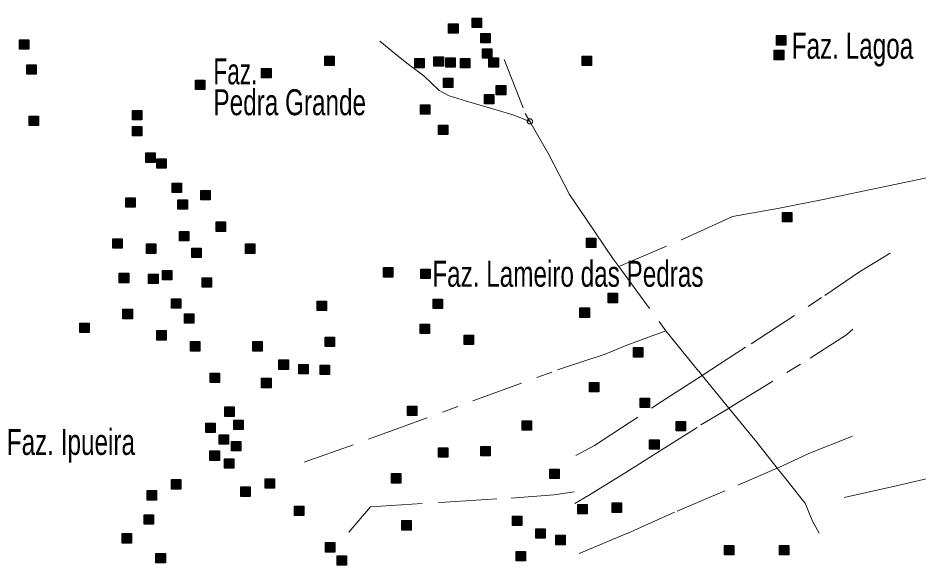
# Model space of a CAD drawing. Extents: x 445.4 to 500, y 8728.7 to 8784.
# Drawn here: x 462.95 to 468.51, y 8734.1 to 8737.46 of the extents above; entities that cross this region are included whole.
import ezdxf
from ezdxf.enums import TextEntityAlignment as Align

# ---------------------------------------------------------------- set-up
doc = ezdxf.new("R2010")
doc.units = 0
doc.header["$LTSCALE"] = 0.064
doc.header["$PDMODE"] = 32
doc.header["$PDSIZE"] = 0.032
doc.linetypes.add('DOT_DASHED', pattern=[7.7, 5, -1.2, 0.3, -1.2])
doc.layers.add('2', color=7, linetype='Continuous', lineweight=25)
doc.layers.add('22', color=7, linetype='DOT_DASHED', lineweight=13)
doc.layers.add('61', color=7, linetype='Continuous')

msp = doc.modelspace()

# ---------------------------------------------------------------- hatches: boundary and pattern name
at = {"layer": '2'}
for points in [[(465.7553, 8737.463), (465.8133, 8737.463), (465.8133, 8737.405), (465.7553, 8737.405)], [(465.6105, 8737.4268), (465.6685, 8737.4268), (465.6685, 8737.3688), (465.6105, 8737.3688)], [(462.9633, 8737.3282), (463.0213, 8737.3282), (463.0213, 8737.2702), (462.9633, 8737.2702)], [(465.8096, 8737.3679), (465.8676, 8737.3679), (465.8676, 8737.3099), (465.8096, 8737.3099)], [(467.6331, 8737.3544), (467.6911, 8737.3544), (467.6911, 8737.2964), (467.6331, 8737.2964)], [(465.8186, 8737.2729), (465.8766, 8737.2729), (465.8766, 8737.2149), (465.8186, 8737.2149)], [(464.8457, 8737.2276), (464.9037, 8737.2276), (464.9037, 8737.1696), (464.8457, 8737.1696)], [(465.52, 8737.2231), (465.578, 8737.2231), (465.578, 8737.1651), (465.52, 8737.1651)], [(465.5924, 8737.2185), (465.6504, 8737.2185), (465.6504, 8737.1605), (465.5924, 8737.1605)], [(465.8593, 8737.2185), (465.9173, 8737.2185), (465.9173, 8737.1605), (465.8593, 8737.1605)], [(466.434, 8737.2276), (466.492, 8737.2276), (466.492, 8737.1696), (466.434, 8737.1696)], [(467.6196, 8737.2638), (467.6776, 8737.2638), (467.6776, 8737.2058), (467.6196, 8737.2058)], [(463.0084, 8737.1753), (463.0664, 8737.1753), (463.0664, 8737.1173), (463.0084, 8737.1173)], [(465.4023, 8737.214), (465.4603, 8737.214), (465.4603, 8737.156), (465.4023, 8737.156)], [(465.6829, 8737.214), (465.7409, 8737.214), (465.7409, 8737.156), (465.6829, 8737.156)], [(464.4566, 8737.1516), (464.5146, 8737.1516), (464.5146, 8737.0936), (464.4566, 8737.0936)], [(464.0493, 8737.0792), (464.1073, 8737.0792), (464.1073, 8737.0212), (464.0493, 8737.0212)], [(465.5788, 8737.0918), (465.6368, 8737.0918), (465.6368, 8737.0338), (465.5788, 8737.0338)], [(465.9046, 8737.0465), (465.9626, 8737.0465), (465.9626, 8736.9885), (465.9046, 8736.9885)], [(465.8322, 8736.9922), (465.8902, 8736.9922), (465.8902, 8736.9342), (465.8322, 8736.9342)], [(463.6602, 8736.8935), (463.7182, 8736.8935), (463.7182, 8736.8355), (463.6602, 8736.8355)], [(465.4371, 8736.9272), (465.4951, 8736.9272), (465.4951, 8736.8692), (465.4371, 8736.8692)], [(463.0221, 8736.8573), (463.0801, 8736.8573), (463.0801, 8736.7993), (463.0221, 8736.7993)], [(463.6602, 8736.7939), (463.7182, 8736.7939), (463.7182, 8736.7359), (463.6602, 8736.7359)], [(465.5471, 8736.802), (465.6051, 8736.802), (465.6051, 8736.744), (465.5471, 8736.744)], [(463.7416, 8736.631), (463.7996, 8736.631), (463.7996, 8736.573), (463.7416, 8736.573)], [(463.8095, 8736.5947), (463.8675, 8736.5947), (463.8675, 8736.5367), (463.8095, 8736.5367)], [(463.9045, 8736.4453), (463.9625, 8736.4453), (463.9625, 8736.3873), (463.9045, 8736.3873)], [(464.081, 8736.4001), (464.139, 8736.4001), (464.139, 8736.3421), (464.081, 8736.3421)], [(463.6194, 8736.3548), (463.6774, 8736.3548), (463.6774, 8736.2968), (463.6194, 8736.2968)], [(463.9407, 8736.3412), (463.9987, 8736.3412), (463.9987, 8736.2832), (463.9407, 8736.2832)], [(467.6693, 8736.2632), (467.7273, 8736.2632), (467.7273, 8736.2052), (467.6693, 8736.2052)], [(464.176, 8736.2054), (464.234, 8736.2054), (464.234, 8736.1474), (464.176, 8736.1474)], [(463.9498, 8736.1465), (464.0078, 8736.1465), (464.0078, 8736.0885), (463.9498, 8736.0885)], [(466.4612, 8736.1048), (466.5192, 8736.1048), (466.5192, 8736.0468), (466.4612, 8736.0468)], [(463.538, 8736.1012), (463.596, 8736.1012), (463.596, 8736.0432), (463.538, 8736.0432)], [(463.7461, 8736.0695), (463.8041, 8736.0695), (463.8041, 8736.0115), (463.7461, 8736.0115)], [(464.357, 8736.0695), (464.415, 8736.0695), (464.415, 8736.0115), (464.357, 8736.0115)], [(464.0266, 8736.0433), (464.0846, 8736.0433), (464.0846, 8735.9853), (464.0266, 8735.9853)], [(463.5787, 8735.8885), (463.6367, 8735.8885), (463.6367, 8735.8305), (463.5787, 8735.8305)], [(463.7597, 8735.8839), (463.8177, 8735.8839), (463.8177, 8735.8259), (463.7597, 8735.8259)], [(463.8457, 8735.9066), (463.9037, 8735.9066), (463.9037, 8735.8486), (463.8457, 8735.8486)], [(465.2077, 8735.9237), (465.2657, 8735.9237), (465.2657, 8735.8657), (465.2077, 8735.8657)], [(465.4385, 8735.9146), (465.4965, 8735.9146), (465.4965, 8735.8566), (465.4385, 8735.8566)], [(464.09, 8735.8613), (464.148, 8735.8613), (464.148, 8735.8033), (464.09, 8735.8033)], [(463.9012, 8735.7308), (463.9592, 8735.7308), (463.9592, 8735.6728), (463.9012, 8735.6728)], [(464.7991, 8735.7164), (464.8571, 8735.7164), (464.8571, 8735.6584), (464.7991, 8735.6584)], [(465.5154, 8735.729), (465.5734, 8735.729), (465.5734, 8735.671), (465.5154, 8735.671)], [(466.5947, 8735.7652), (466.6527, 8735.7652), (466.6527, 8735.7072), (466.5947, 8735.7072)], [(463.6013, 8735.6666), (463.6593, 8735.6666), (463.6593, 8735.6086), (463.6013, 8735.6086)], [(466.4204, 8735.6747), (466.4784, 8735.6747), (466.4784, 8735.6167), (466.4204, 8735.6167)], [(463.9814, 8735.6394), (464.0394, 8735.6394), (464.0394, 8735.5814), (463.9814, 8735.5814)], [(463.3344, 8735.5806), (463.3924, 8735.5806), (463.3924, 8735.5226), (463.3344, 8735.5226)], [(465.434, 8735.5751), (465.492, 8735.5751), (465.492, 8735.5171), (465.434, 8735.5171)], [(463.8095, 8735.5353), (463.8675, 8735.5353), (463.8675, 8735.4773), (463.8095, 8735.4773)], [(464.8489, 8735.4946), (464.9069, 8735.4946), (464.9069, 8735.4366), (464.8489, 8735.4366)], [(465.7055, 8735.5072), (465.7635, 8735.5072), (465.7635, 8735.4492), (465.7055, 8735.4492)], [(464.0176, 8735.4674), (464.0756, 8735.4674), (464.0756, 8735.4094), (464.0176, 8735.4094)], [(464.4023, 8735.4674), (464.4603, 8735.4674), (464.4603, 8735.4094), (464.4023, 8735.4094)], [(466.7508, 8735.4302), (466.8088, 8735.4302), (466.8088, 8735.3722), (466.7508, 8735.3722)], [(464.5638, 8735.3542), (464.6218, 8735.3542), (464.6218, 8735.2962), (464.5638, 8735.2962)], [(464.686, 8735.327), (464.744, 8735.327), (464.744, 8735.269), (464.686, 8735.269)], [(464.1398, 8735.2727), (464.1978, 8735.2727), (464.1978, 8735.2147), (464.1398, 8735.2147)], [(464.8172, 8735.3225), (464.8752, 8735.3225), (464.8752, 8735.2645), (464.8172, 8735.2645)], [(464.4566, 8735.241), (464.5146, 8735.241), (464.5146, 8735.183), (464.4566, 8735.183)], [(466.4793, 8735.2152), (466.5373, 8735.2152), (466.5373, 8735.1572), (466.4793, 8735.1572)], [(466.7915, 8735.1196), (466.8495, 8735.1196), (466.8495, 8735.0616), (466.7915, 8735.0616)], [(464.2303, 8735.0645), (464.2883, 8735.0645), (464.2883, 8735.0065), (464.2303, 8735.0065)], [(465.3571, 8735.0698), (465.4151, 8735.0698), (465.4151, 8735.0118), (465.3571, 8735.0118)], [(464.1127, 8734.9649), (464.1707, 8734.9649), (464.1707, 8734.9069), (464.1127, 8734.9069)], [(464.2846, 8734.983), (464.3426, 8734.983), (464.3426, 8734.925), (464.2846, 8734.925)], [(466.063, 8734.9792), (466.121, 8734.9792), (466.121, 8734.9212), (466.063, 8734.9212)], [(467.0132, 8734.9747), (467.0712, 8734.9747), (467.0712, 8734.9167), (467.0132, 8734.9167)], [(464.1941, 8734.8924), (464.2521, 8734.8924), (464.2521, 8734.8344), (464.1941, 8734.8344)], [(464.271, 8734.8517), (464.329, 8734.8517), (464.329, 8734.7937), (464.271, 8734.7937)], [(466.8503, 8734.8615), (466.9083, 8734.8615), (466.9083, 8734.8035), (466.8503, 8734.8035)], [(464.1382, 8734.7928), (464.1962, 8734.7928), (464.1962, 8734.7348), (464.1382, 8734.7348)], [(465.5471, 8734.8117), (465.6051, 8734.8117), (465.6051, 8734.7537), (465.5471, 8734.7537)], [(465.8096, 8734.8208), (465.8676, 8734.8208), (465.8676, 8734.7628), (465.8096, 8734.7628)], [(464.228, 8734.7445), (464.286, 8734.7445), (464.286, 8734.6865), (464.228, 8734.6865)], [(466.2349, 8734.6804), (466.2929, 8734.6804), (466.2929, 8734.6224), (466.2349, 8734.6224)], [(463.9, 8734.6162), (463.958, 8734.6162), (463.958, 8734.5582), (463.9, 8734.5582)], [(464.4778, 8734.6208), (464.5358, 8734.6208), (464.5358, 8734.5628), (464.4778, 8734.5628)], [(465.2575, 8734.6532), (465.3155, 8734.6532), (465.3155, 8734.5952), (465.2575, 8734.5952)], [(463.7507, 8734.5483), (463.8087, 8734.5483), (463.8087, 8734.4903), (463.7507, 8734.4903)], [(464.3285, 8734.571), (464.3865, 8734.571), (464.3865, 8734.513), (464.3285, 8734.513)], [(464.6588, 8734.4533), (464.7168, 8734.4533), (464.7168, 8734.3953), (464.6588, 8734.3953)], [(466.4069, 8734.4631), (466.4649, 8734.4631), (466.4649, 8734.4051), (466.4069, 8734.4051)], [(466.6195, 8734.4721), (466.6775, 8734.4721), (466.6775, 8734.4141), (466.6195, 8734.4141)], [(463.7326, 8734.3989), (463.7906, 8734.3989), (463.7906, 8734.3409), (463.7326, 8734.3409)], [(466.0041, 8734.3907), (466.0621, 8734.3907), (466.0621, 8734.3327), (466.0041, 8734.3327)], [(465.3209, 8734.3635), (465.3789, 8734.3635), (465.3789, 8734.3055), (465.3209, 8734.3055)], [(463.5968, 8734.283), (463.6548, 8734.283), (463.6548, 8734.225), (463.5968, 8734.225)], [(466.1489, 8734.3137), (466.2069, 8734.3137), (466.2069, 8734.2557), (466.1489, 8734.2557)], [(466.2711, 8734.2729), (466.3291, 8734.2729), (466.3291, 8734.2149), (466.2711, 8734.2149)], [(464.8503, 8734.2277), (464.9083, 8734.2277), (464.9083, 8734.1697), (464.8503, 8734.1697)], [(463.805, 8734.1607), (463.863, 8734.1607), (463.863, 8734.1027), (463.805, 8734.1027)], [(466.0268, 8734.1733), (466.0848, 8734.1733), (466.0848, 8734.1153), (466.0268, 8734.1153)], [(467.3119, 8734.2096), (467.3699, 8734.2096), (467.3699, 8734.1516), (467.3119, 8734.1516)], [(467.6512, 8734.2096), (467.7092, 8734.2096), (467.7092, 8734.1516), (467.6512, 8734.1516)], [(464.9227, 8734.1462), (464.9807, 8734.1462), (464.9807, 8734.0882), (464.9227, 8734.0882)]]:
    msp.add_hatch(color=256, dxfattribs=at).paths.add_polyline_path(points)

# ---------------------------------------------------------------- linework, layer by layer
for points in [[(465.7553, 8737.463), (465.8133, 8737.463), (465.8133, 8737.405), (465.7553, 8737.405)], [(465.6105, 8737.4268), (465.6685, 8737.4268), (465.6685, 8737.3688), (465.6105, 8737.3688)], [(462.9633, 8737.3282), (463.0213, 8737.3282), (463.0213, 8737.2702), (462.9633, 8737.2702)], [(465.8096, 8737.3679), (465.8676, 8737.3679), (465.8676, 8737.3099), (465.8096, 8737.3099)], [(467.6331, 8737.3544), (467.6911, 8737.3544), (467.6911, 8737.2964), (467.6331, 8737.2964)], [(465.8186, 8737.2729), (465.8766, 8737.2729), (465.8766, 8737.2149), (465.8186, 8737.2149)], [(464.8457, 8737.2276), (464.9037, 8737.2276), (464.9037, 8737.1696), (464.8457, 8737.1696)], [(465.52, 8737.2231), (465.578, 8737.2231), (465.578, 8737.1651), (465.52, 8737.1651)], [(465.5924, 8737.2185), (465.6504, 8737.2185), (465.6504, 8737.1605), (465.5924, 8737.1605)], [(465.8593, 8737.2185), (465.9173, 8737.2185), (465.9173, 8737.1605), (465.8593, 8737.1605)], [(466.434, 8737.2276), (466.492, 8737.2276), (466.492, 8737.1696), (466.434, 8737.1696)], [(467.6196, 8737.2638), (467.6776, 8737.2638), (467.6776, 8737.2058), (467.6196, 8737.2058)], [(463.0084, 8737.1753), (463.0664, 8737.1753), (463.0664, 8737.1173), (463.0084, 8737.1173)], [(465.4023, 8737.214), (465.4603, 8737.214), (465.4603, 8737.156), (465.4023, 8737.156)], [(465.6829, 8737.214), (465.7409, 8737.214), (465.7409, 8737.156), (465.6829, 8737.156)], [(464.4566, 8737.1516), (464.5146, 8737.1516), (464.5146, 8737.0936), (464.4566, 8737.0936)], [(464.0493, 8737.0792), (464.1073, 8737.0792), (464.1073, 8737.0212), (464.0493, 8737.0212)], [(465.5788, 8737.0918), (465.6368, 8737.0918), (465.6368, 8737.0338), (465.5788, 8737.0338)], [(465.9046, 8737.0465), (465.9626, 8737.0465), (465.9626, 8736.9885), (465.9046, 8736.9885)], [(465.8322, 8736.9922), (465.8902, 8736.9922), (465.8902, 8736.9342), (465.8322, 8736.9342)], [(463.6602, 8736.8935), (463.7182, 8736.8935), (463.7182, 8736.8355), (463.6602, 8736.8355)], [(465.4371, 8736.9272), (465.4951, 8736.9272), (465.4951, 8736.8692), (465.4371, 8736.8692)], [(463.0221, 8736.8573), (463.0801, 8736.8573), (463.0801, 8736.7993), (463.0221, 8736.7993)], [(463.6602, 8736.7939), (463.7182, 8736.7939), (463.7182, 8736.7359), (463.6602, 8736.7359)], [(465.5471, 8736.802), (465.6051, 8736.802), (465.6051, 8736.744), (465.5471, 8736.744)], [(463.7416, 8736.631), (463.7996, 8736.631), (463.7996, 8736.573), (463.7416, 8736.573)], [(463.8095, 8736.5947), (463.8675, 8736.5947), (463.8675, 8736.5367), (463.8095, 8736.5367)], [(463.9045, 8736.4453), (463.9625, 8736.4453), (463.9625, 8736.3873), (463.9045, 8736.3873)], [(464.081, 8736.4001), (464.139, 8736.4001), (464.139, 8736.3421), (464.081, 8736.3421)], [(463.6194, 8736.3548), (463.6774, 8736.3548), (463.6774, 8736.2968), (463.6194, 8736.2968)], [(463.9407, 8736.3412), (463.9987, 8736.3412), (463.9987, 8736.2832), (463.9407, 8736.2832)], [(467.6693, 8736.2632), (467.7273, 8736.2632), (467.7273, 8736.2052), (467.6693, 8736.2052)], [(464.176, 8736.2054), (464.234, 8736.2054), (464.234, 8736.1474), (464.176, 8736.1474)], [(463.9498, 8736.1465), (464.0078, 8736.1465), (464.0078, 8736.0885), (463.9498, 8736.0885)], [(466.4612, 8736.1048), (466.5192, 8736.1048), (466.5192, 8736.0468), (466.4612, 8736.0468)], [(463.538, 8736.1012), (463.596, 8736.1012), (463.596, 8736.0432), (463.538, 8736.0432)], [(463.7461, 8736.0695), (463.8041, 8736.0695), (463.8041, 8736.0115), (463.7461, 8736.0115)], [(464.357, 8736.0695), (464.415, 8736.0695), (464.415, 8736.0115), (464.357, 8736.0115)], [(464.0266, 8736.0433), (464.0846, 8736.0433), (464.0846, 8735.9853), (464.0266, 8735.9853)], [(463.5787, 8735.8885), (463.6367, 8735.8885), (463.6367, 8735.8305), (463.5787, 8735.8305)], [(463.7597, 8735.8839), (463.8177, 8735.8839), (463.8177, 8735.8259), (463.7597, 8735.8259)], [(463.8457, 8735.9066), (463.9037, 8735.9066), (463.9037, 8735.8486), (463.8457, 8735.8486)], [(465.2077, 8735.9237), (465.2657, 8735.9237), (465.2657, 8735.8657), (465.2077, 8735.8657)], [(465.4385, 8735.9146), (465.4965, 8735.9146), (465.4965, 8735.8566), (465.4385, 8735.8566)], [(464.09, 8735.8613), (464.148, 8735.8613), (464.148, 8735.8033), (464.09, 8735.8033)], [(463.9012, 8735.7308), (463.9592, 8735.7308), (463.9592, 8735.6728), (463.9012, 8735.6728)], [(464.7991, 8735.7164), (464.8571, 8735.7164), (464.8571, 8735.6584), (464.7991, 8735.6584)], [(465.5154, 8735.729), (465.5734, 8735.729), (465.5734, 8735.671), (465.5154, 8735.671)], [(466.5947, 8735.7652), (466.6527, 8735.7652), (466.6527, 8735.7072), (466.5947, 8735.7072)], [(463.6013, 8735.6666), (463.6593, 8735.6666), (463.6593, 8735.6086), (463.6013, 8735.6086)], [(466.4204, 8735.6747), (466.4784, 8735.6747), (466.4784, 8735.6167), (466.4204, 8735.6167)], [(463.9814, 8735.6394), (464.0394, 8735.6394), (464.0394, 8735.5814), (463.9814, 8735.5814)], [(463.3344, 8735.5806), (463.3924, 8735.5806), (463.3924, 8735.5226), (463.3344, 8735.5226)], [(465.434, 8735.5751), (465.492, 8735.5751), (465.492, 8735.5171), (465.434, 8735.5171)], [(463.8095, 8735.5353), (463.8675, 8735.5353), (463.8675, 8735.4773), (463.8095, 8735.4773)], [(464.8489, 8735.4946), (464.9069, 8735.4946), (464.9069, 8735.4366), (464.8489, 8735.4366)], [(465.7055, 8735.5072), (465.7635, 8735.5072), (465.7635, 8735.4492), (465.7055, 8735.4492)], [(464.0176, 8735.4674), (464.0756, 8735.4674), (464.0756, 8735.4094), (464.0176, 8735.4094)], [(464.4023, 8735.4674), (464.4603, 8735.4674), (464.4603, 8735.4094), (464.4023, 8735.4094)], [(466.7508, 8735.4302), (466.8088, 8735.4302), (466.8088, 8735.3722), (466.7508, 8735.3722)], [(464.5638, 8735.3542), (464.6218, 8735.3542), (464.6218, 8735.2962), (464.5638, 8735.2962)], [(464.686, 8735.327), (464.744, 8735.327), (464.744, 8735.269), (464.686, 8735.269)], [(464.1398, 8735.2727), (464.1978, 8735.2727), (464.1978, 8735.2147), (464.1398, 8735.2147)], [(464.8172, 8735.3225), (464.8752, 8735.3225), (464.8752, 8735.2645), (464.8172, 8735.2645)], [(464.4566, 8735.241), (464.5146, 8735.241), (464.5146, 8735.183), (464.4566, 8735.183)], [(466.4793, 8735.2152), (466.5373, 8735.2152), (466.5373, 8735.1572), (466.4793, 8735.1572)], [(466.7915, 8735.1196), (466.8495, 8735.1196), (466.8495, 8735.0616), (466.7915, 8735.0616)], [(464.2303, 8735.0645), (464.2883, 8735.0645), (464.2883, 8735.0065), (464.2303, 8735.0065)], [(465.3571, 8735.0698), (465.4151, 8735.0698), (465.4151, 8735.0118), (465.3571, 8735.0118)], [(464.1127, 8734.9649), (464.1707, 8734.9649), (464.1707, 8734.9069), (464.1127, 8734.9069)], [(464.2846, 8734.983), (464.3426, 8734.983), (464.3426, 8734.925), (464.2846, 8734.925)], [(466.063, 8734.9792), (466.121, 8734.9792), (466.121, 8734.9212), (466.063, 8734.9212)], [(467.0132, 8734.9747), (467.0712, 8734.9747), (467.0712, 8734.9167), (467.0132, 8734.9167)], [(464.1941, 8734.8924), (464.2521, 8734.8924), (464.2521, 8734.8344), (464.1941, 8734.8344)], [(464.271, 8734.8517), (464.329, 8734.8517), (464.329, 8734.7937), (464.271, 8734.7937)], [(466.8503, 8734.8615), (466.9083, 8734.8615), (466.9083, 8734.8035), (466.8503, 8734.8035)], [(464.1382, 8734.7928), (464.1962, 8734.7928), (464.1962, 8734.7348), (464.1382, 8734.7348)], [(465.5471, 8734.8117), (465.6051, 8734.8117), (465.6051, 8734.7537), (465.5471, 8734.7537)], [(465.8096, 8734.8208), (465.8676, 8734.8208), (465.8676, 8734.7628), (465.8096, 8734.7628)], [(464.228, 8734.7445), (464.286, 8734.7445), (464.286, 8734.6865), (464.228, 8734.6865)], [(466.2349, 8734.6804), (466.2929, 8734.6804), (466.2929, 8734.6224), (466.2349, 8734.6224)], [(463.9, 8734.6162), (463.958, 8734.6162), (463.958, 8734.5582), (463.9, 8734.5582)], [(464.4778, 8734.6208), (464.5358, 8734.6208), (464.5358, 8734.5628), (464.4778, 8734.5628)], [(465.2575, 8734.6532), (465.3155, 8734.6532), (465.3155, 8734.5952), (465.2575, 8734.5952)], [(463.7507, 8734.5483), (463.8087, 8734.5483), (463.8087, 8734.4903), (463.7507, 8734.4903)], [(464.3285, 8734.571), (464.3865, 8734.571), (464.3865, 8734.513), (464.3285, 8734.513)], [(464.6588, 8734.4533), (464.7168, 8734.4533), (464.7168, 8734.3953), (464.6588, 8734.3953)], [(466.4069, 8734.4631), (466.4649, 8734.4631), (466.4649, 8734.4051), (466.4069, 8734.4051)], [(466.6195, 8734.4721), (466.6775, 8734.4721), (466.6775, 8734.4141), (466.6195, 8734.4141)], [(463.7326, 8734.3989), (463.7906, 8734.3989), (463.7906, 8734.3409), (463.7326, 8734.3409)], [(466.0041, 8734.3907), (466.0621, 8734.3907), (466.0621, 8734.3327), (466.0041, 8734.3327)], [(465.3209, 8734.3635), (465.3789, 8734.3635), (465.3789, 8734.3055), (465.3209, 8734.3055)], [(463.5968, 8734.283), (463.6548, 8734.283), (463.6548, 8734.225), (463.5968, 8734.225)], [(466.1489, 8734.3137), (466.2069, 8734.3137), (466.2069, 8734.2557), (466.1489, 8734.2557)], [(466.2711, 8734.2729), (466.3291, 8734.2729), (466.3291, 8734.2149), (466.2711, 8734.2149)], [(464.8503, 8734.2277), (464.9083, 8734.2277), (464.9083, 8734.1697), (464.8503, 8734.1697)], [(463.805, 8734.1607), (463.863, 8734.1607), (463.863, 8734.1027), (463.805, 8734.1027)], [(466.0268, 8734.1733), (466.0848, 8734.1733), (466.0848, 8734.1153), (466.0268, 8734.1153)], [(467.3119, 8734.2096), (467.3699, 8734.2096), (467.3699, 8734.1516), (467.3119, 8734.1516)], [(467.6512, 8734.2096), (467.7092, 8734.2096), (467.7092, 8734.1516), (467.6512, 8734.1516)], [(464.9227, 8734.1462), (464.9807, 8734.1462), (464.9807, 8734.0882), (464.9227, 8734.0882)]]:
    msp.add_lwpolyline(points, close=True, dxfattribs=at)
at = {"layer": '22'}
msp.add_line((465.9526, 8737.2062), (466.083, 8736.8748), dxfattribs=at)
for points in [[(465.1861, 8737.3206), (465.2787, 8737.2451), (465.3526, 8737.1841), (465.4583, 8737.1072), (465.5524, 8737.0157), (465.6132, 8736.9837), (465.7203, 8736.9503), (465.868, 8736.9068), (466.007, 8736.8661), (466.1115, 8736.8256)], [(466.083, 8736.8748), (466.0832, 8736.8744), (466.1115, 8736.8256)], [(466.1115, 8736.8256), (466.2291, 8736.6223), (466.3553, 8736.3741), (466.4618, 8736.2205), (466.6235, 8735.9791), (466.6594, 8735.9302)], [(466.6594, 8735.9302), (467.0472, 8736.0955), (467.1875, 8736.1592), (467.3617, 8736.2398), (467.6507, 8736.2908), (467.9311, 8736.3459), (468.2158, 8736.4053), (468.5006, 8736.4648), (468.7701, 8736.524), (468.798, 8736.3756), (468.8193, 8736.2695), (468.8448, 8736.0658), (468.9, 8735.8154), (468.9147, 8735.7179)], [(467.1739, 8735.2588), (467.4762, 8735.4544), (467.9318, 8735.7519), (468.1454, 8735.8975), (468.3345, 8736.0124)], [(466.6594, 8735.9302), (466.9401, 8735.5484), (466.9511, 8735.5347)], [(464.7196, 8734.724), (465.178, 8734.888), (465.7596, 8735.1012), (466.2823, 8735.2924), (466.5756, 8735.3906), (466.7106, 8735.4445), (466.9511, 8735.5347)], [(466.9511, 8735.5347), (467.1531, 8735.2844), (467.1739, 8735.2588), (467.3383, 8735.0562)], [(467.3383, 8735.0562), (467.8409, 8735.3657), (468.0654, 8735.51), (468.1047, 8735.5433)], [(466.3957, 8734.7647), (466.5103, 8734.8257), (466.9275, 8735.0993), (467.1739, 8735.2588)], [(466.5491, 8734.5653), (466.7042, 8734.6596), (466.8726, 8734.7675), (467.1666, 8734.9532), (467.33, 8735.0511), (467.3383, 8735.0562)], [(467.3383, 8735.0562), (467.3385, 8735.056), (467.5092, 8734.8486), (467.637, 8734.6877)], [(467.637, 8734.6877), (467.6699, 8734.702), (467.8333, 8734.7773), (468.1009, 8734.8843)], [(469.0883, 8734.7577), (469.071, 8734.758), (468.6536, 8734.6447), (468.3632, 8734.5767), (468.0184, 8734.498)], [(466.415, 8734.1616), (466.7112, 8734.2845), (467.0204, 8734.4226), (467.3935, 8734.5816), (467.637, 8734.6877)], [(467.637, 8734.6877), (467.6906, 8734.6201), (467.7971, 8734.4862), (467.8101, 8734.4714)], [(466.3889, 8734.4692), (466.4729, 8734.519), (466.5491, 8734.5653)], [(464.9942, 8734.2931), (465.1287, 8734.4474), (465.5893, 8734.4773), (465.997, 8734.5028), (466.2596, 8734.5223), (466.3853, 8734.5409)], [(467.8101, 8734.4714), (467.8561, 8734.361), (467.8952, 8734.2852)]]:
    msp.add_lwpolyline(points, dxfattribs=at)
msp.add_point((466.1115, 8736.8256), dxfattribs=at)

# ---------------------------------------------------------------- texts
at = {"layer": '61'}
for s, width, p in [('Faz. Lagoa', 0.7, (467.7271, 8737.2118)), ('Faz.', 0.65, (464.1598, 8737.0537)), ('Pedra Grande', 0.7, (464.1598, 8736.8637)), ('Faz. Lameiro das Pedras', 0.7, (465.5094, 8735.8056))]:
    msp.add_text(s, height=0.16, dxfattribs=dict(at, width=width)).set_placement(p)
at = {"layer": '61', "width": 0.7}
msp.add_text('     Faz. Ipueira', height=0.16, dxfattribs=at).set_placement((463.6755, 8734.7686), align=Align.RIGHT)

doc.saveas('drawing.dxf')
